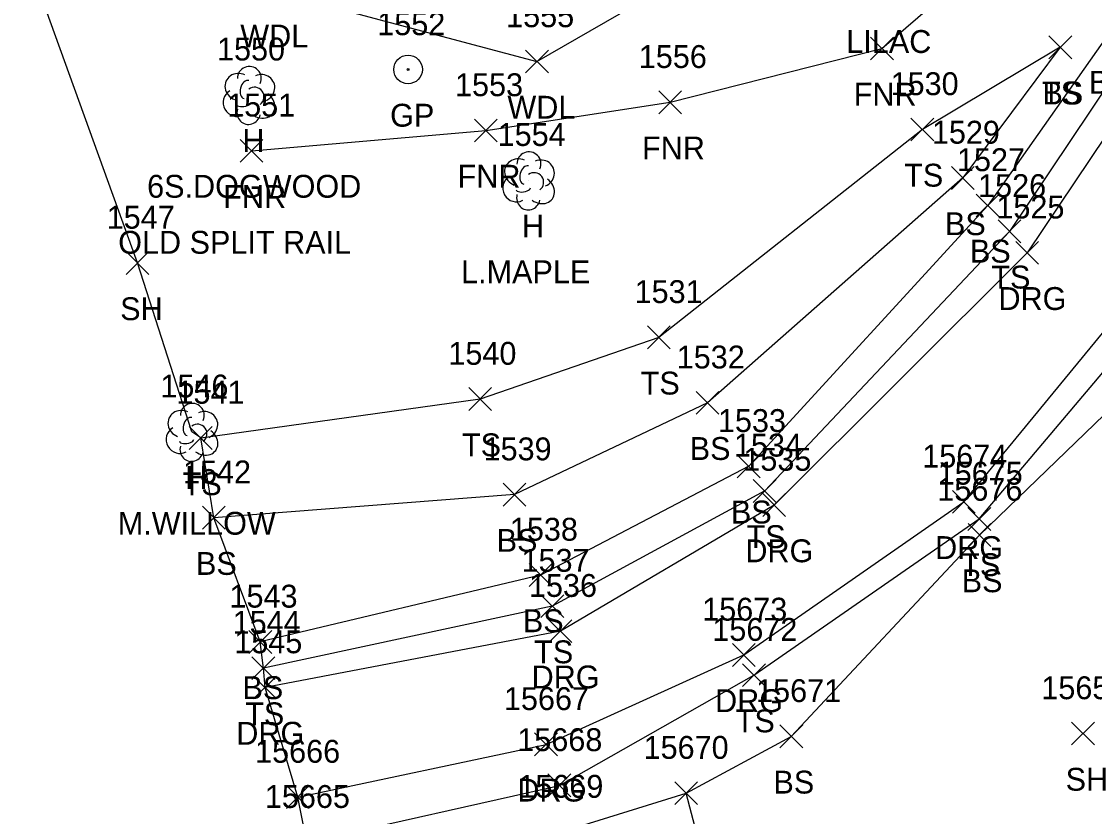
# Model space of a CAD drawing. Extents: x 1439173 to 1457902, y 641926 to 659889.
# Drawn here: x 1445954.4 to 1446048.2, y 654053.3 to 654122.9 of the extents above; entities that cross this region are included whole.
import ezdxf

# ---------------------------------------------------------------- set-up
doc = ezdxf.new("R2010")
doc.units = 0
for name, color, linetype in [('L_A', 7, 'Continuous'), ('L_C', 7, 'Continuous'), ('L_I', 7, 'Continuous'), ('L_TIC', 7, 'Continuous'), ('LAWA', 7, 'Continuous'), ('LELB', 7, 'Continuous'), ('LFNC', 7, 'Continuous'), ('LSOGP', 7, 'Continuous'), ('LTD', 7, 'Continuous'), ('R_A', 7, 'Continuous'), ('R_I', 7, 'Continuous'), ('R_TIC', 7, 'Continuous'), ('RDG', 7, 'Continuous'), ('RGP', 7, 'Continuous')]:
    doc.layers.add(name, color=color, linetype=linetype)

msp = doc.modelspace()

# ---------------------------------------------------------------- linework, layer by layer
at = {"layer": 'L_TIC'}
for points in [[(1446028.62, 654119.494), (1446030.62, 654121.494)], [(1446030.62, 654119.494), (1446028.62, 654121.494)], [(1446044.211, 654119.603), (1446046.211, 654121.603)], [(1446046.211, 654119.603), (1446044.211, 654121.603)], [(1446044.211, 654119.603), (1446046.211, 654121.603)], [(1446046.211, 654119.603), (1446044.211, 654121.603)], [(1445998.46, 654118.356), (1446000.46, 654120.356)], [(1446000.46, 654118.356), (1445998.46, 654120.356)], [(1446010.113, 654114.788), (1446012.113, 654116.788)], [(1446012.113, 654114.788), (1446010.113, 654116.788)], [(1445993.989, 654112.323), (1445995.989, 654114.323)], [(1445995.989, 654112.323), (1445993.989, 654114.323)], [(1446032.157, 654112.413), (1446034.157, 654114.413)], [(1446034.157, 654112.413), (1446032.157, 654114.413)], [(1445973.504, 654110.546), (1445975.504, 654112.546)], [(1445975.504, 654110.546), (1445973.504, 654112.546)], [(1446035.691, 654108.172), (1446037.691, 654110.172)], [(1446037.691, 654108.172), (1446035.691, 654110.172)], [(1446037.873, 654105.769), (1446039.873, 654107.769)], [(1446039.873, 654105.769), (1446037.873, 654107.769)], [(1446039.778, 654103.502), (1446041.778, 654105.502)], [(1446041.778, 654103.502), (1446039.778, 654105.502)], [(1445963.535, 654100.738), (1445965.535, 654102.738)], [(1445965.535, 654100.738), (1445963.535, 654102.738)], [(1446009.121, 654094.234), (1446011.121, 654096.234)], [(1446011.121, 654094.234), (1446009.121, 654096.234)], [(1445993.495, 654088.836), (1445995.495, 654090.836)], [(1445995.495, 654088.836), (1445993.495, 654090.836)], [(1446013.374, 654088.515), (1446015.374, 654090.515)], [(1446015.374, 654088.515), (1446013.374, 654090.515)], [(1445969.069, 654085.434), (1445971.069, 654087.434)], [(1445971.069, 654085.434), (1445969.069, 654087.434)], [(1446016.976, 654082.958), (1446018.976, 654084.958)], [(1446018.976, 654082.958), (1446016.976, 654084.958)], [(1445996.494, 654080.482), (1445998.494, 654082.482)], [(1445998.494, 654080.482), (1445996.494, 654082.482)], [(1446018.375, 654080.809), (1446020.375, 654082.809)], [(1446020.375, 654080.809), (1446018.375, 654082.809)], [(1445970.208, 654078.466), (1445972.208, 654080.466)], [(1445972.208, 654078.466), (1445970.208, 654080.466)], [(1446037.133, 654078.356), (1446039.133, 654080.356)], [(1446039.133, 654078.356), (1446037.133, 654080.356)], [(1446037.156, 654076.949), (1446039.156, 654078.949)], [(1446039.156, 654076.949), (1446037.156, 654078.949)], [(1445998.785, 654073.454), (1446000.785, 654075.454)], [(1446000.785, 654073.454), (1445998.785, 654075.454)], [(1445999.805, 654070.735), (1446001.805, 654072.735)], [(1446001.805, 654070.735), (1445999.805, 654072.735)], [(1445974.272, 654067.603), (1445976.272, 654069.603)], [(1445976.272, 654067.603), (1445974.272, 654069.603)], [(1445974.544, 654065.313), (1445976.544, 654067.313)], [(1445976.544, 654065.313), (1445974.544, 654067.313)], [(1446017.429, 654064.696), (1446019.429, 654066.696)], [(1446019.429, 654064.696), (1446017.429, 654066.696)], [(1446046.194, 654059.594), (1446048.194, 654061.594)], [(1446048.194, 654059.594), (1446046.194, 654061.594)], [(1446020.693, 654059.345), (1446022.693, 654061.345)], [(1446022.693, 654059.345), (1446020.693, 654061.345)], [(1446000.425, 654055.055), (1446002.425, 654057.055)], [(1446002.425, 654055.055), (1446000.425, 654057.055)], [(1446011.507, 654054.38), (1446013.507, 654056.38)], [(1446013.507, 654054.38), (1446011.507, 654056.38)], [(1446011.507, 654054.38), (1446013.507, 654056.38)], [(1446013.507, 654054.38), (1446011.507, 654056.38)]]:
    msp.add_lwpolyline(points, dxfattribs=at)
at = {"layer": 'LAWA'}
msp.add_lwpolyline([(1445954.396, 654129.839), (1445976.105, 654125.582), (1445999.46, 654119.356), (1446022.01, 654132.356), (1446030.98, 654159.648), (1446029.67, 654176.551), (1446027.815, 654203.209), (1446023.058, 654228.419), (1446012.431, 654271.334), (1446000.527, 654317.642), (1445984.399, 654364.214)], dxfattribs=at)
at = {"layer": 'LELB'}
for points in [[(1446055.021, 654144.216), (1446049.282, 654121.539), (1446038.873, 654106.769), (1446017.976, 654083.958), (1445999.785, 654074.454), (1445975.272, 654068.603)], [(1446057.335, 654144.772), (1446051.438, 654120.417), (1446040.778, 654104.502), (1446019.375, 654081.809), (1446000.805, 654071.735), (1445975.544, 654066.313)], [(1446045.211, 654120.603), (1446033.157, 654113.413), (1446010.121, 654095.234), (1445994.495, 654089.836), (1445970.069, 654086.434)], [(1446045.211, 654120.603), (1446036.691, 654109.172), (1446014.374, 654089.515), (1445997.494, 654081.482), (1445971.208, 654079.466)], [(1445979.358, 654051.087), (1446001.425, 654056.055), (1446018.429, 654065.696), (1446038.133, 654079.356), (1446056.585, 654101.188), (1446066.67, 654106.105), (1446072.625, 654099.897)], [(1446049.816, 653988.329), (1446033.669, 654009.902), (1446015.423, 654044.26), (1446012.507, 654055.38), (1446021.693, 654060.345), (1446038.156, 654077.949), (1446058.282, 654097.38), (1446062.968, 654099.315), (1446066.601, 654098.831)], [(1445980.932, 654046.62), (1446001.522, 654051.976), (1446012.507, 654055.38)]]:
    msp.add_lwpolyline(points, dxfattribs=at)
at = {"layer": 'LFNC'}
msp.add_lwpolyline([(1445974.504, 654111.546), (1445994.989, 654113.323), (1446011.113, 654115.788), (1446029.62, 654120.494), (1446038.206, 654127.938), (1446038.478, 654137.005), (1446039.801, 654163.26), (1446036.866, 654177.975), (1446027.815, 654203.209)], dxfattribs=at)
at = {"layer": 'LSOGP'}
msp.add_lwpolyline([(1446026.134, 653882.141), (1446019.76, 653917.57), (1446018.419, 653920.515), (1446019.648, 653931.053), (1446017.442, 653934.316), (1446013.148, 653945.524), (1446008.793, 653949.59), (1446009.217, 653958.388), (1446000.606, 653985.862), (1445996.843, 653998.742), (1445994.235, 654007.238), (1445990.666, 654019.185), (1445989.444, 654018.933), (1445980.932, 654046.62), (1445979.355, 654051.087), (1445978.556, 654055.038), (1445975.686, 654064.615), (1445975.548, 654066.313), (1445975.27, 654068.603), (1445971.21, 654079.466), (1445970.069, 654086.435), (1445969.281, 654086.979), (1445964.535, 654101.738), (1445954.392, 654129.84)], dxfattribs=at)
at = {"layer": 'LTD'}
for p, q in [((1445974.269, 654116.444), (1445974.269, 654116.444)), ((1445974.269, 654116.444), (1445974.269, 654116.444)), ((1445998.716, 654108.971), (1445998.716, 654108.971)), ((1445998.716, 654108.971), (1445998.716, 654108.971)), ((1445969.285, 654086.978), (1445969.285, 654086.978)), ((1445969.285, 654086.978), (1445969.285, 654086.978))]:
    msp.add_line(p, q, dxfattribs=at)
for centre in [(1445974.315, 654117.878), (1445998.763, 654110.405), (1445969.332, 654088.412)]:
    msp.add_arc(centre, 1.047, 335.52715, 180.95627, dxfattribs=at)
for centre, major_axis, ratio, start_param, end_param in [((1445973.477, 654117.111), (1.21, -0.512), 0.895232, 1.570796, 4.712389), ((1445975.31, 654117.028), (-1.141, -0.483), 0.949671, 1.570796, 4.712389), ((1445974.06, 654116.902), (-0.208, -0.792), 0.645439, 3.141593, 6.283185), ((1445974.769, 654116.277), (-0.5, 0.667), 0.989748, 3.141593, 6.283185), ((1445973.185, 654115.735), (0.584, -1.042), 0.959034, 3.141593, 6.283185), ((1445975.269, 654115.611), (-1.09, 0.792), 0.841452, 1.570796, 4.712389), ((1445974.269, 654114.944), (0.265, 1.061), 0.942809, 1.570796, 4.712389), ((1445973.81, 654115.694), (-0.625, -0.083), 0.423636, 0, 3.141593), ((1445997.924, 654109.637), (1.21, -0.512), 0.895232, 1.570796, 4.712389), ((1445999.758, 654109.554), (-1.141, -0.483), 0.949671, 1.570796, 4.712389), ((1445998.508, 654109.429), (-0.208, -0.792), 0.645439, 3.141593, 6.283185), ((1445999.216, 654108.804), (-0.5, 0.667), 0.989748, 3.141593, 6.283185), ((1445997.633, 654108.262), (0.584, -1.042), 0.959034, 3.141593, 6.283185), ((1445999.716, 654108.138), (-1.09, 0.792), 0.841452, 1.570796, 4.712389), ((1445998.716, 654107.471), (0.265, 1.061), 0.942809, 1.570796, 4.712389), ((1445998.258, 654108.221), (-0.625, -0.083), 0.423636, 0, 3.141593), ((1445968.493, 654087.645), (1.21, -0.512), 0.895232, 1.570796, 4.712389), ((1445970.326, 654087.562), (-1.141, -0.483), 0.949671, 1.570796, 4.712389), ((1445969.077, 654087.437), (-0.208, -0.792), 0.645439, 3.141593, 6.283185), ((1445968.202, 654086.27), (0.584, -1.042), 0.959034, 3.141593, 6.283185), ((1445969.785, 654086.812), (-0.5, 0.667), 0.989748, 3.141593, 6.283185), ((1445970.285, 654086.145), (-1.09, 0.792), 0.841452, 1.570796, 4.712389), ((1445968.827, 654086.228), (-0.625, -0.083), 0.423636, 0, 3.141593), ((1445969.285, 654085.478), (0.265, 1.061), 0.942809, 1.570796, 4.712389)]:
    msp.add_ellipse(centre, major_axis=major_axis, ratio=ratio, start_param=start_param, end_param=end_param, dxfattribs=at)
at = {"layer": 'R_TIC'}
for points in [[(1446041.322, 654101.628), (1446043.322, 654103.628)], [(1446043.322, 654101.628), (1446041.322, 654103.628)], [(1446019.195, 654079.571), (1446021.195, 654081.571)], [(1446021.195, 654079.571), (1446019.195, 654081.571)], [(1446035.783, 654079.851), (1446037.783, 654081.851)], [(1446037.783, 654079.851), (1446035.783, 654081.851)], [(1446000.506, 654068.54), (1446002.506, 654070.54)], [(1446002.506, 654068.54), (1446000.506, 654070.54)], [(1446016.546, 654066.465), (1446018.546, 654068.465)], [(1446018.546, 654066.465), (1446016.546, 654068.465)], [(1445974.688, 654063.614), (1445976.688, 654065.614)], [(1445976.688, 654063.614), (1445974.688, 654065.614)], [(1445999.256, 654058.646), (1446001.256, 654060.646)], [(1446001.256, 654058.646), (1445999.256, 654060.646)], [(1445977.56, 654054.038), (1445979.56, 654056.038)], [(1445979.56, 654054.038), (1445977.56, 654056.038)]]:
    msp.add_lwpolyline(points, dxfattribs=at)
at = {"layer": 'RDG'}
for points in [[(1446061.948, 654149.529), (1446057.435, 654129.842), (1446053.342, 654119.046), (1446042.322, 654102.628), (1446020.195, 654080.571), (1446001.506, 654069.54), (1445975.688, 654064.614)], [(1445978.56, 654055.038), (1446000.256, 654059.646), (1446017.546, 654067.465), (1446036.783, 654080.851), (1446055.64, 654103.786), (1446063.776, 654109.604), (1446073.196, 654106.492)]]:
    msp.add_lwpolyline(points, dxfattribs=at)
at = {"layer": 'RGP'}
msp.add_line((1445988.19, 654118.657), (1445988.19, 654118.657), dxfattribs=at)
for radius in [1.25, 0.0833]:
    msp.add_circle((1445988.19, 654118.657), radius, dxfattribs=at)

# ---------------------------------------------------------------- texts
at = {"layer": 'L_A'}
for s, p in [('WDL', (1445973.522, 654120.582)), ('BS', (1446047.723, 654116.539)), ('FNR', (1446027.155, 654115.494)), ('TS', (1446043.62, 654115.603)), ('BS', (1446043.652, 654115.603)), ('WDL', (1445996.877, 654114.356)), ('H', (1445973.702, 654111.444)), ('FNR', (1446008.648, 654110.788)), ('TS', (1446031.566, 654108.413)), ('FNR', (1445992.524, 654108.323)), ('FNR', (1445972.039, 654106.546)), ('H', (1445998.149, 654103.971)), ('BS', (1446035.132, 654104.172)), ('BS', (1446037.314, 654101.769)), ('TS', (1446039.187, 654099.502)), ('SH', (1445963.023, 654096.738)), ('TS', (1446008.53, 654090.234)), ('TS', (1445992.904, 654084.836)), ('BS', (1446012.815, 654084.515)), ('TS', (1445968.479, 654081.434)), ('H', (1445968.718, 654081.978)), ('BS', (1446016.417, 654078.958)), ('BS', (1445995.935, 654076.482)), ('TS', (1446017.785, 654076.809)), ('BS', (1445969.649, 654074.466)), ('TS', (1446036.543, 654074.356)), ('BS', (1446036.597, 654072.949)), ('BS', (1445998.226, 654069.454)), ('TS', (1445999.214, 654066.735)), ('BS', (1445973.713, 654063.603)), ('TS', (1445973.953, 654061.313)), ('TS', (1446016.838, 654060.696)), ('BS', (1446020.134, 654055.345)), ('SH', (1446045.682, 654055.594))]:
    msp.add_text(s, height=2, dxfattribs=at).set_placement(p)
at = {"layer": 'L_C'}
for s, p in [('LILAC', (1446026.507, 654120.104)), ('6S.DOGWOOD', (1445965.379, 654107.444)), ('OLD SPLIT RAIL', (1445962.85, 654102.546)), ('L.MAPLE', (1445992.826, 654099.971)), ('M.WILLOW', (1445962.812, 654077.978))]:
    msp.add_text(s, height=2, dxfattribs=at).set_placement(p)
at = {"layer": 'L_I'}
for s, p in [('1555', (1445996.767, 654122.356)), ('1550', (1445971.489, 654119.444)), ('1556', (1446008.365, 654118.788)), ('1553', (1445992.296, 654116.323)), ('1530', (1446030.377, 654116.413)), ('1551', (1445972.378, 654114.546)), ('1529', (1446033.99, 654112.172)), ('1554', (1445996.023, 654111.971)), ('1527', (1446036.18, 654109.769)), ('1526', (1446038.03, 654107.502)), ('1547', (1445961.842, 654104.738)), ('1531', (1446007.995, 654098.234)), ('1540', (1445991.716, 654092.836)), ('1532', (1446011.681, 654092.515)), ('1546', (1445966.537, 654089.978)), ('1541', (1445967.943, 654089.434)), ('1533', (1446015.283, 654086.958)), ('1539', (1445994.793, 654084.482)), ('1534', (1446016.683, 654084.809)), ('1542', (1445968.515, 654082.466)), ('15675', (1446034.495, 654082.356)), ('15676', (1446034.463, 654080.949)), ('1538', (1445997.092, 654077.454)), ('1537', (1445998.112, 654074.735)), ('1543', (1445972.579, 654071.603)), ('1544', (1445972.851, 654069.313)), ('15672', (1446014.791, 654068.696)), ('15671', (1446018.622, 654063.345)), ('15655', (1446043.556, 654063.594)), ('15668', (1445997.74, 654059.055)), ('15670', (1446008.782, 654058.38)), ('15670', (1446008.782, 654058.38)), ('15669', (1445997.829, 654054.976)), ('15669', (1445997.829, 654054.976)), ('15665', (1445975.673, 654054.087))]:
    msp.add_text(s, height=2, dxfattribs=at).set_placement(p)
at = {"layer": 'R_A'}
for s, p in [('GP', (1445986.623, 654113.657)), ('DRG', (1446039.81, 654097.628)), ('DRG', (1446017.683, 654075.571)), ('DRG', (1446034.271, 654075.851)), ('DRG', (1445998.995, 654064.54)), ('DRG', (1446015.034, 654062.465)), ('DRG', (1445973.176, 654059.614)), ('DRG', (1445997.745, 654054.646))]:
    msp.add_text(s, height=2, dxfattribs=at).set_placement(p)
at = {"layer": 'R_I'}
for s, p in [('1552', (1445985.497, 654121.657)), ('1525', (1446039.629, 654105.628)), ('1535', (1446017.502, 654083.571)), ('15674', (1446033.145, 654083.851)), ('1536', (1445998.758, 654072.54)), ('15673', (1446013.908, 654070.465)), ('1545', (1445972.995, 654067.614)), ('15667', (1445996.571, 654062.646)), ('15666', (1445974.82, 654058.038))]:
    msp.add_text(s, height=2, dxfattribs=at).set_placement(p)

doc.saveas('drawing.dxf')
